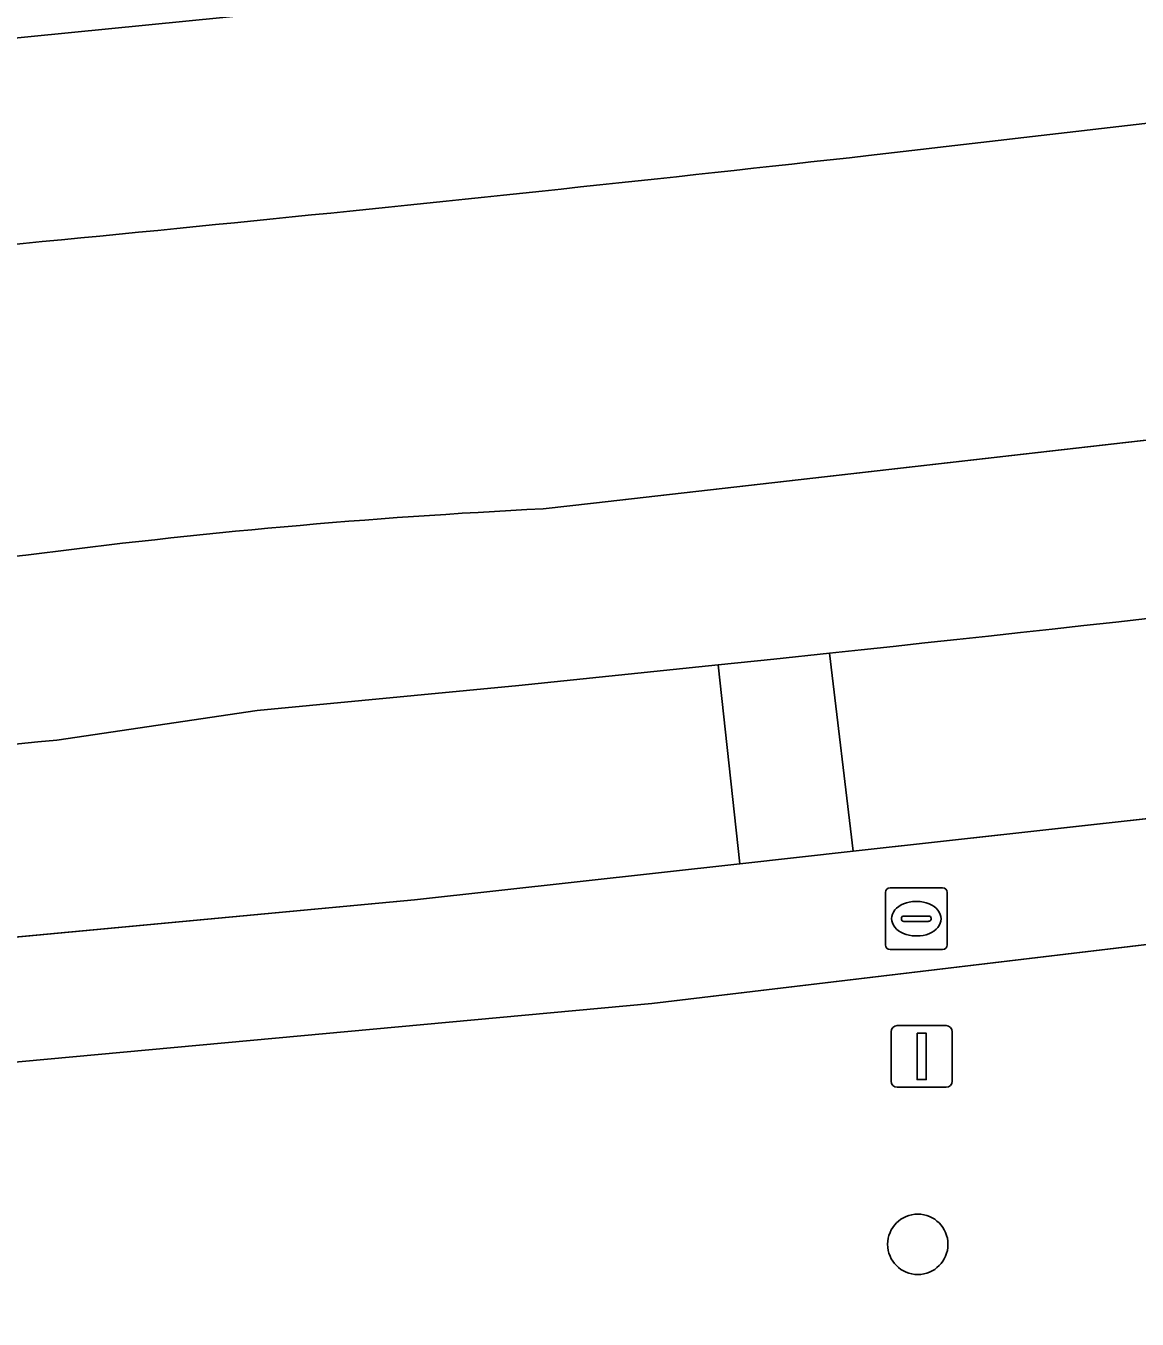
# Model space of a CAD drawing. Extents: x 162184 to 163154, y 385507 to 386516.
# Drawn here: x 162737.15 to 162755.16, y 386425 to 386445.96 of the extents above; entities that cross this region are included whole.
import ezdxf

# ---------------------------------------------------------------- set-up
doc = ezdxf.new("R2010")
doc.units = 0
for name, color, linetype in [('IMGEO_Berm_groen', 7, 'Continuous'), ('IMGEO_Boom', 7, 'Continuous'), ('IMGEO_Brandkraan', 7, 'Continuous'), ('IMGEO_Erf', 7, 'Continuous'), ('IMGEO_Fietspad_gesloten', 7, 'Continuous'), ('IMGEO_Lichtmast', 7, 'Continuous'), ('IMGEO_OVBaan_gesloten', 7, 'Continuous'), ('IMGEO_Voetpad_open', 7, 'Continuous')]:
    doc.layers.add(name, color=color, linetype=linetype)

msp = doc.modelspace()

# ---------------------------------------------------------------- linework, layer by layer
at = {"layer": 'IMGEO_Berm_groen'}
for points in [[(162745.532, 386438.132), (162746.351, 386438.225), (162767.216, 386440.603), (162772.497, 386441.264), (162808.527, 386446.835), (162875.123, 386458.128)], [(162750.174, 386435.792), (162750.557, 386432.581), (162763.541, 386434.021), (162783.511, 386436.802)], [(162727.887, 386432.331), (162728.054, 386430.27), (162735.818, 386431.083), (162743.447, 386431.793), (162748.72, 386432.378), (162748.368, 386435.602)], [(162748.368, 386435.602), (162746.753, 386435.435), (162745.137, 386435.27), (162740.897, 386434.864), (162737.65, 386434.384)]]:
    msp.add_lwpolyline(points, dxfattribs=at)
for centre, radius, start, end in [((162616.985, 387613.717), 1177.487, 276.525885, 277.841872), ((162649.335, 387353.083), 914.869, 275.112745, 276.368168), ((162644.769, 387428.706), 998.493, 276.059672, 277.965217), ((162750.657, 386333.73), 104.528, 92.81013, 97.42591), ((162743.656, 386374.326), 63.39, 95.89353, 105.00028), ((162741.726, 386390.76), 43.814, 95.3381, 108.4126)]:
    msp.add_arc(centre, radius, start, end, dxfattribs=at)
at = {"layer": 'IMGEO_Boom'}
msp.add_circle((162751.607, 386426.209), 0.489, dxfattribs=at)
at = {"layer": 'IMGEO_Brandkraan'}
for p, q in [((162751.082, 386431.062), (162751.082, 386431.914)), ((162751.157, 386431.988), (162752.009, 386431.988)), ((162752.083, 386431.914), (162752.083, 386431.062)), ((162751.57, 386431.768), (162751.595, 386431.768)), ((162751.341, 386431.482), (162751.341, 386431.494)), ((162751.384, 386431.531), (162751.782, 386431.531)), ((162751.825, 386431.494), (162751.825, 386431.482)), ((162751.779, 386431.445), (162751.381, 386431.445)), ((162751.593, 386431.208), (162751.568, 386431.208)), ((162752.009, 386430.988), (162751.157, 386430.988))]:
    msp.add_line(p, q, dxfattribs=at)
for points in [[(162751.082, 386431.062), (162751.082, 386431.914)], [(162751.157, 386431.988), (162752.009, 386431.988)], [(162752.083, 386431.914), (162752.083, 386431.062)], [(162752.009, 386430.988), (162751.157, 386430.988)]]:
    msp.add_lwpolyline(points, dxfattribs=at)
for centre, radius, start, end in [((162751.159, 386431.912), 0.0765, 91.552, 178.448), ((162751.159, 386431.912), 0.0765, 91.552, 178.448), ((162752.007, 386431.912), 0.0765, 1.552, 88.448), ((162752.007, 386431.912), 0.0765, 1.552, 88.448), ((162751.381, 386431.491), 0.0403, 85.8775, 175.7526), ((162751.378, 386431.481), 0.0366, 178.938, 274.7102), ((162751.782, 386431.488), 0.043, 264.8664, 352.4533), ((162751.786, 386431.493), 0.0386, 1.7309, 96.639), ((162751.159, 386431.064), 0.0765, 181.552, 268.448), ((162751.159, 386431.064), 0.0765, 181.552, 268.448), ((162752.007, 386431.064), 0.0765, 271.552, 358.448), ((162752.007, 386431.064), 0.0765, 271.552, 358.448)]:
    msp.add_arc(centre, radius, start, end, dxfattribs=at)
for centre, major_axis, ratio, start_param, end_param in [((162751.569, 386431.488), (-0.387, 0.002), 0.722429, 4.712389, 7.853982), ((162751.594, 386431.488), (-0.39, 0.002), 0.717154, 1.570796, 4.712389)]:
    msp.add_ellipse(centre, major_axis=major_axis, ratio=ratio, start_param=start_param, end_param=end_param, dxfattribs=at)
at = {"layer": 'IMGEO_Erf'}
msp.add_lwpolyline([(163002.712, 386467.501), (163001.756, 386467.842), (162999.262, 386468.477), (162997.489, 386468.786), (162995.824, 386469.032), (162993.927, 386469.309), (162992.151, 386469.571), (162989.841, 386469.185), (162937.766, 386460.481), (162934.477, 386459.931), (162894.907, 386453.027), (162819.461, 386440.236), (162799.345, 386437.091), (162771.737, 386433.026), (162747.295, 386430.111), (162736.141, 386429.087), (162728.219, 386428.267), (162728.615, 386423.374), (162731.201, 386390.943), (162756.092, 386378.524)], dxfattribs=at)
at = {"layer": 'IMGEO_Fietspad_gesloten'}
for points in [[(162875.591, 386455.128), (162936.304, 386465.534), (162936.93, 386465.635), (162937.644, 386468.676), (162921.503, 386466.084), (162875.123, 386458.128), (162808.527, 386446.835), (162772.497, 386441.264), (162767.216, 386440.603), (162746.351, 386438.225), (162745.532, 386438.132)], [(162737.65, 386434.384), (162740.897, 386434.864), (162745.137, 386435.27), (162746.753, 386435.435), (162748.368, 386435.602), (162749.271, 386435.696), (162750.174, 386435.792)]]:
    msp.add_lwpolyline(points, dxfattribs=at)
for centre, radius, start, end in [((162644.769, 387428.706), 998.493, 276.059672, 277.965217), ((162750.657, 386333.73), 104.528, 92.81013, 97.42591), ((162743.656, 386374.326), 63.39, 95.89353, 105.00028), ((162741.726, 386390.76), 43.814, 95.3381, 108.4126)]:
    msp.add_arc(centre, radius, start, end, dxfattribs=at)
at = {"layer": 'IMGEO_Lichtmast'}
for p, q in [((162751.175, 386428.855), (162751.175, 386429.655)), ((162751.175, 386429.655), (162751.175, 386428.855)), ((162751.275, 386429.755), (162752.065, 386429.755)), ((162752.065, 386429.755), (162751.275, 386429.755)), ((162752.165, 386429.655), (162752.165, 386428.855)), ((162752.165, 386428.855), (162752.165, 386429.655)), ((162752.065, 386428.755), (162751.275, 386428.755)), ((162751.275, 386428.755), (162752.065, 386428.755))]:
    msp.add_line(p, q, dxfattribs=at)
msp.add_lwpolyline([(162751.595, 386429.63), (162751.745, 386429.63), (162751.745, 386428.88), (162751.595, 386428.88), (162751.595, 386429.63)], dxfattribs=at)
for centre, start, end in [((162751.275, 386429.655), 90, 180), ((162751.275, 386429.655), 90, 180), ((162752.065, 386429.655), 0, 90), ((162752.065, 386429.655), 360, 90), ((162751.275, 386428.855), 180, 270), ((162751.275, 386428.855), 180, 270), ((162752.065, 386428.855), 270, 0), ((162752.065, 386428.855), 270, 0)]:
    msp.add_arc(centre, 0.1, start, end, dxfattribs=at)
at = {"layer": 'IMGEO_OVBaan_gesloten'}
for points in [[(162666.495, 386444.765), (162666.171, 386444.74), (162662.437, 386444.631), (162662.453, 386441.323), (162669.599, 386441.495), (162681.85, 386441.971), (162696.844, 386442.665), (162710.114, 386443.564), (162717.533, 386444.067), (162721.585, 386444.342), (162724.599, 386444.64), (162729.487, 386445.02), (162734.721, 386445.541), (162748.517, 386446.914), (162772.468, 386449.874), (162792.635, 386452.668), (162820.329, 386457.113), (162903.036, 386471.215)], [(162903.036, 386471.215), (162820.329, 386457.113), (162792.635, 386452.668), (162772.468, 386449.874), (162748.517, 386446.914), (162734.721, 386445.541), (162729.487, 386445.02), (162724.599, 386444.64), (162721.585, 386444.342), (162717.533, 386444.067), (162710.114, 386443.564), (162696.844, 386442.665), (162681.85, 386441.971), (162669.599, 386441.495), (162662.453, 386441.323), (162662.468, 386438.015), (162668.036, 386438.108), (162678.858, 386438.443), (162691.187, 386439.073)]]:
    msp.add_lwpolyline(points, dxfattribs=at)
for centre, radius, start, end in [((162616.985, 387613.717), 1177.487, 276.525885, 277.841872), ((162649.335, 387353.083), 914.869, 275.112745, 276.368168)]:
    msp.add_arc(centre, radius, start, end, dxfattribs=at)
at = {"layer": 'IMGEO_Voetpad_open'}
for points in [[(162894.907, 386453.027), (162934.477, 386459.931), (162937.766, 386460.481), (162937.49, 386462.555), (162824.18, 386443.141), (162804.037, 386439.845), (162788.912, 386437.554), (162786.723, 386437.249), (162783.511, 386436.802), (162763.541, 386434.021), (162750.557, 386432.581), (162748.72, 386432.378), (162743.447, 386431.793), (162735.818, 386431.083), (162728.054, 386430.27), (162728.219, 386428.267), (162736.141, 386429.087), (162747.295, 386430.111), (162771.737, 386433.026), (162799.345, 386437.091), (162819.461, 386440.236)], [(162750.174, 386435.792), (162749.271, 386435.696), (162748.368, 386435.602), (162748.72, 386432.378), (162750.557, 386432.581)]]:
    msp.add_lwpolyline(points, close=True, dxfattribs=at)

doc.saveas('drawing.dxf')
